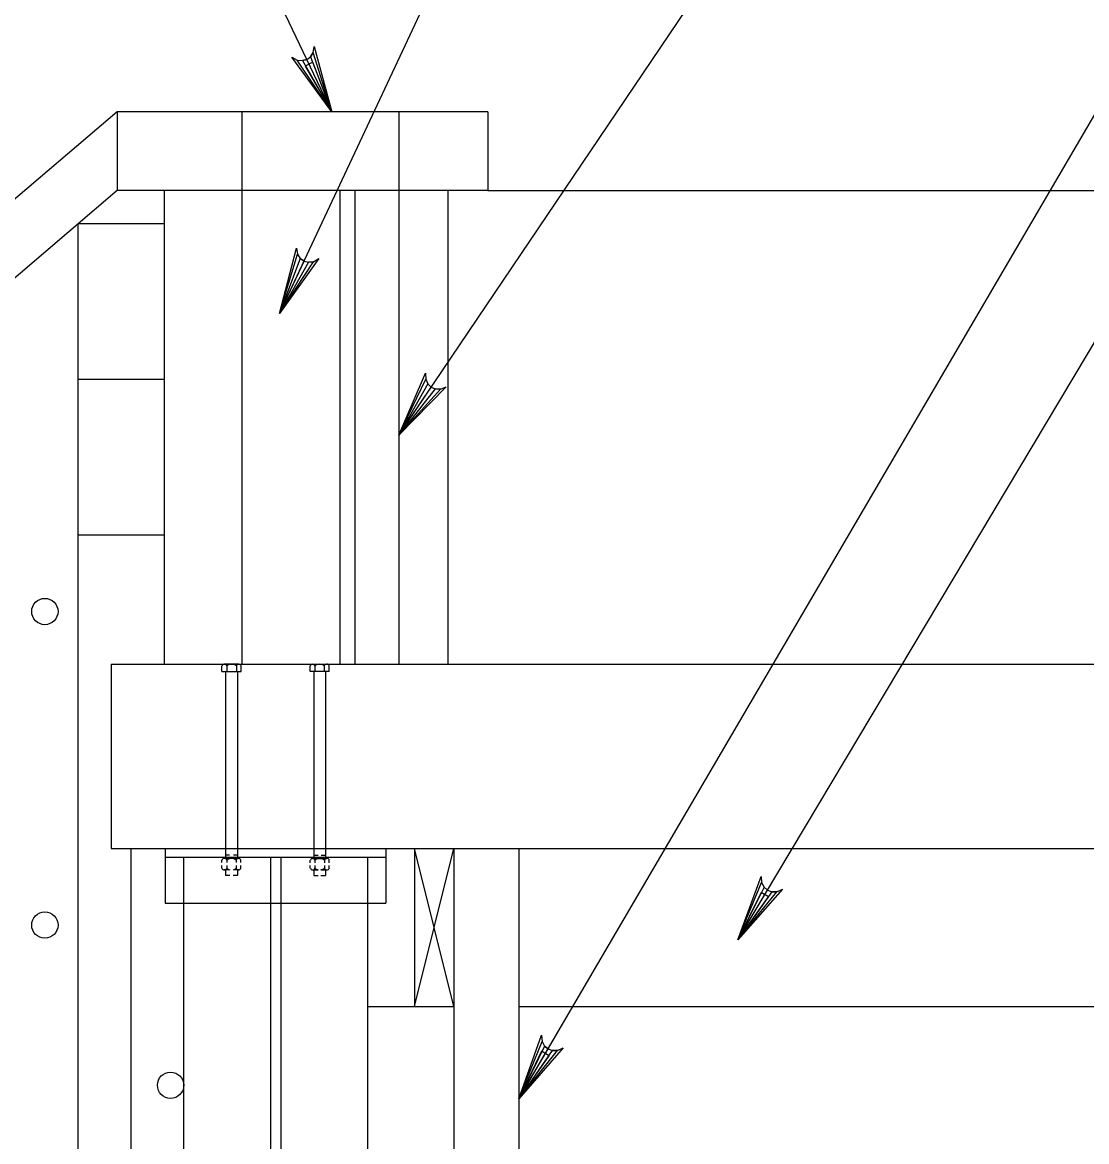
# Model space of a CAD drawing. Extents: x 635440 to 640306, y 296653 to 298484.
# Drawn here: x 639457.3 to 639517, y 296815 to 296877.8 of the extents above; entities that cross this region are included whole.
import ezdxf

# ---------------------------------------------------------------- set-up
doc = ezdxf.new("R2010")
doc.units = 0
for name, color, linetype in [('3', 7, 'Continuous'), ('4', 7, 'Continuous'), ('52', 7, 'Continuous'), ('8', 7, 'Continuous')]:
    doc.layers.add(name, color=color, linetype=linetype)

msp = doc.modelspace()

# ---------------------------------------------------------------- linework, layer by layer
at = {"layer": '3'}
for p, q in [((639462.59, 296872.79), (639401.87, 296821.023)), ((639483.376, 296872.79), (639462.59, 296872.79)), ((639462.59, 296872.79), (639462.59, 296868.36)), ((639469.574, 296872.79), (639469.574, 296868.36)), ((639478.382, 296872.79), (639478.382, 296841.786)), ((639483.376, 296872.79), (639483.376, 296868.36)), ((639462.59, 296868.36), (639401.87, 296816.593)), ((639483.376, 296868.36), (639462.59, 296868.36)), ((639465.227, 296868.36), (639465.227, 296841.786)), ((639469.574, 296868.36), (639469.574, 296841.786)), ((639475.078, 296868.36), (639475.078, 296841.786)), ((639475.926, 296868.36), (639475.926, 296841.786)), ((639481.134, 296868.36), (639481.134, 296841.786)), ((639483.376, 296868.36), (639618.976, 296868.36)), ((639460.388, 296866.508), (639465.227, 296866.508)), ((639460.388, 296866.483), (639460.388, 296788.748)), ((639460.388, 296857.774), (639465.227, 296857.774)), ((639460.388, 296849.043), (639465.227, 296849.043)), ((639462.248, 296841.786), (639618.976, 296841.786)), ((639462.248, 296841.786), (639462.248, 296831.45)), ((639469.409, 296841.786), (639468.601, 296841.786)), ((639468.646, 296841.782), (639468.646, 296841.782)), ((639468.661, 296841.782), (639468.661, 296841.782)), ((639468.676, 296841.782), (639468.676, 296841.782)), ((639468.684, 296841.767), (639468.684, 296841.767)), ((639468.692, 296841.782), (639468.692, 296841.782)), ((639468.698, 296841.767), (639468.698, 296841.767)), ((639468.705, 296841.782), (639468.705, 296841.782)), ((639468.705, 296841.753), (639468.705, 296841.753)), ((639468.713, 296841.767), (639468.713, 296841.767)), ((639468.721, 296841.782), (639468.721, 296841.782)), ((639468.721, 296841.753), (639468.721, 296841.753)), ((639468.728, 296841.767), (639468.728, 296841.767)), ((639468.728, 296841.738), (639468.728, 296841.738)), ((639468.736, 296841.782), (639468.736, 296841.782)), ((639468.736, 296841.753), (639468.736, 296841.753)), ((639468.736, 296841.724), (639468.736, 296841.724)), ((639468.742, 296841.767), (639468.742, 296841.767)), ((639468.742, 296841.738), (639468.742, 296841.738)), ((639468.742, 296841.709), (639468.742, 296841.709)), ((639468.751, 296841.782), (639468.751, 296841.782)), ((639468.751, 296841.753), (639468.751, 296841.753)), ((639468.751, 296841.724), (639468.751, 296841.724)), ((639468.757, 296841.767), (639468.757, 296841.767)), ((639468.757, 296841.738), (639468.757, 296841.738)), ((639468.757, 296841.709), (639468.757, 296841.709)), ((639468.765, 296841.782), (639468.765, 296841.782)), ((639468.765, 296841.753), (639468.765, 296841.753)), ((639468.765, 296841.724), (639468.765, 296841.724)), ((639468.773, 296841.767), (639468.773, 296841.767)), ((639468.773, 296841.738), (639468.773, 296841.738)), ((639468.78, 296841.782), (639468.78, 296841.782)), ((639468.78, 296841.753), (639468.78, 296841.753)), ((639468.78, 296841.724), (639468.78, 296841.724)), ((639468.786, 296841.767), (639468.786, 296841.767)), ((639468.786, 296841.738), (639468.786, 296841.738)), ((639468.794, 296841.782), (639468.794, 296841.782)), ((639468.794, 296841.753), (639468.794, 296841.753)), ((639468.803, 296841.767), (639468.803, 296841.767)), ((639468.803, 296841.738), (639468.803, 296841.738)), ((639468.809, 296841.782), (639468.809, 296841.782)), ((639468.809, 296841.753), (639468.809, 296841.753)), ((639468.817, 296841.767), (639468.817, 296841.767)), ((639468.823, 296841.782), (639468.823, 296841.782)), ((639468.823, 296841.753), (639468.823, 296841.753)), ((639468.832, 296841.767), (639468.832, 296841.767)), ((639468.838, 296841.782), (639468.838, 296841.782)), ((639468.838, 296841.753), (639468.838, 296841.753)), ((639468.846, 296841.767), (639468.846, 296841.767)), ((639468.853, 296841.782), (639468.853, 296841.782)), ((639468.861, 296841.767), (639468.861, 296841.767)), ((639468.869, 296841.782), (639468.869, 296841.782)), ((639468.876, 296841.767), (639468.876, 296841.767)), ((639468.882, 296841.782), (639468.882, 296841.782)), ((639468.898, 296841.782), (639468.898, 296841.782)), ((639468.913, 296841.782), (639468.913, 296841.782)), ((639468.928, 296841.782), (639468.928, 296841.782)), ((639468.942, 296841.782), (639468.942, 296841.782)), ((639469.076, 296841.782), (639469.076, 296841.782)), ((639469.09, 296841.782), (639469.09, 296841.782)), ((639469.105, 296841.782), (639469.105, 296841.782)), ((639469.119, 296841.782), (639469.119, 296841.782)), ((639469.134, 296841.782), (639469.134, 296841.782)), ((639469.14, 296841.767), (639469.14, 296841.767)), ((639469.148, 296841.782), (639469.148, 296841.782)), ((639469.157, 296841.767), (639469.157, 296841.767)), ((639469.163, 296841.782), (639469.163, 296841.782)), ((639469.171, 296841.767), (639469.171, 296841.767)), ((639469.178, 296841.782), (639469.178, 296841.782)), ((639469.178, 296841.753), (639469.178, 296841.753)), ((639469.186, 296841.767), (639469.186, 296841.767)), ((639469.192, 296841.782), (639469.192, 296841.782)), ((639469.192, 296841.753), (639469.192, 296841.753)), ((639469.201, 296841.767), (639469.201, 296841.767)), ((639469.209, 296841.782), (639469.209, 296841.782)), ((639469.209, 296841.753), (639469.209, 296841.753)), ((639469.215, 296841.767), (639469.215, 296841.767)), ((639469.215, 296841.738), (639469.215, 296841.738)), ((639469.223, 296841.782), (639469.223, 296841.782)), ((639469.223, 296841.753), (639469.223, 296841.753)), ((639469.23, 296841.767), (639469.23, 296841.767)), ((639469.23, 296841.738), (639469.23, 296841.738)), ((639469.238, 296841.782), (639469.238, 296841.782)), ((639469.238, 296841.753), (639469.238, 296841.753)), ((639469.238, 296841.724), (639469.238, 296841.724)), ((639469.244, 296841.767), (639469.244, 296841.767)), ((639469.244, 296841.738), (639469.244, 296841.738)), ((639469.253, 296841.782), (639469.253, 296841.782)), ((639469.253, 296841.753), (639469.253, 296841.753)), ((639469.253, 296841.724), (639469.253, 296841.724)), ((639469.259, 296841.767), (639469.259, 296841.767)), ((639469.259, 296841.738), (639469.259, 296841.738)), ((639469.259, 296841.709), (639469.259, 296841.709)), ((639469.267, 296841.782), (639469.267, 296841.782)), ((639469.267, 296841.753), (639469.267, 296841.753)), ((639469.267, 296841.724), (639469.267, 296841.724)), ((639469.273, 296841.767), (639469.273, 296841.767)), ((639469.273, 296841.738), (639469.273, 296841.738)), ((639469.273, 296841.709), (639469.273, 296841.709)), ((639469.278, 296841.767), (639469.278, 296841.767)), ((639469.278, 296841.738), (639469.278, 296841.738)), ((639469.278, 296841.709), (639469.278, 296841.709)), ((639469.284, 296841.782), (639469.284, 296841.782)), ((639469.284, 296841.753), (639469.284, 296841.753)), ((639469.284, 296841.724), (639469.284, 296841.724)), ((639469.29, 296841.738), (639469.29, 296841.738)), ((639469.292, 296841.767), (639469.292, 296841.767)), ((639469.298, 296841.782), (639469.298, 296841.782)), ((639469.298, 296841.753), (639469.298, 296841.753)), ((639469.307, 296841.767), (639469.307, 296841.767)), ((639469.313, 296841.782), (639469.313, 296841.782)), ((639469.313, 296841.753), (639469.313, 296841.753)), ((639469.321, 296841.767), (639469.321, 296841.767)), ((639469.328, 296841.782), (639469.328, 296841.782)), ((639469.336, 296841.767), (639469.336, 296841.767)), ((639469.342, 296841.782), (639469.342, 296841.782)), ((639469.359, 296841.782), (639469.359, 296841.782)), ((639469.374, 296841.782), (639469.374, 296841.782)), ((639473.538, 296841.786), (639474.347, 296841.786)), ((639473.574, 296841.782), (639473.574, 296841.782)), ((639473.588, 296841.782), (639473.588, 296841.782)), ((639473.603, 296841.782), (639473.603, 296841.782)), ((639473.611, 296841.767), (639473.611, 296841.767)), ((639473.62, 296841.782), (639473.62, 296841.782)), ((639473.626, 296841.767), (639473.626, 296841.767)), ((639473.632, 296841.782), (639473.632, 296841.782)), ((639473.632, 296841.753), (639473.632, 296841.753)), ((639473.64, 296841.767), (639473.64, 296841.767)), ((639473.649, 296841.782), (639473.649, 296841.782)), ((639473.649, 296841.753), (639473.649, 296841.753)), ((639473.655, 296841.767), (639473.655, 296841.767)), ((639473.655, 296841.738), (639473.655, 296841.738)), ((639473.663, 296841.782), (639473.663, 296841.782)), ((639473.663, 296841.753), (639473.663, 296841.753)), ((639473.663, 296841.724), (639473.663, 296841.724)), ((639473.67, 296841.767), (639473.67, 296841.767)), ((639473.67, 296841.738), (639473.67, 296841.738)), ((639473.67, 296841.709), (639473.67, 296841.709)), ((639473.674, 296841.767), (639473.674, 296841.767)), ((639473.674, 296841.738), (639473.674, 296841.738)), ((639473.674, 296841.709), (639473.674, 296841.709)), ((639473.68, 296841.782), (639473.68, 296841.782)), ((639473.68, 296841.753), (639473.68, 296841.753)), ((639473.68, 296841.724), (639473.68, 296841.724)), ((639473.688, 296841.767), (639473.688, 296841.767)), ((639473.688, 296841.738), (639473.688, 296841.738)), ((639473.688, 296841.709), (639473.688, 296841.709)), ((639473.695, 296841.782), (639473.695, 296841.782)), ((639473.695, 296841.753), (639473.695, 296841.753)), ((639473.695, 296841.724), (639473.695, 296841.724)), ((639473.703, 296841.767), (639473.703, 296841.767)), ((639473.703, 296841.738), (639473.703, 296841.738)), ((639473.709, 296841.782), (639473.709, 296841.782)), ((639473.709, 296841.753), (639473.709, 296841.753)), ((639473.709, 296841.724), (639473.709, 296841.724)), ((639473.717, 296841.767), (639473.717, 296841.767)), ((639473.717, 296841.738), (639473.717, 296841.738)), ((639473.724, 296841.782), (639473.724, 296841.782)), ((639473.724, 296841.753), (639473.724, 296841.753)), ((639473.732, 296841.767), (639473.732, 296841.767)), ((639473.732, 296841.738), (639473.732, 296841.738)), ((639473.738, 296841.782), (639473.738, 296841.782)), ((639473.738, 296841.753), (639473.738, 296841.753)), ((639473.747, 296841.767), (639473.747, 296841.767)), ((639473.753, 296841.782), (639473.753, 296841.782)), ((639473.753, 296841.753), (639473.753, 296841.753)), ((639473.761, 296841.767), (639473.761, 296841.767)), ((639473.77, 296841.782), (639473.77, 296841.782)), ((639473.77, 296841.753), (639473.77, 296841.753)), ((639473.776, 296841.767), (639473.776, 296841.767)), ((639473.782, 296841.782), (639473.782, 296841.782)), ((639473.79, 296841.767), (639473.79, 296841.767)), ((639473.799, 296841.782), (639473.799, 296841.782)), ((639473.805, 296841.767), (639473.805, 296841.767)), ((639473.813, 296841.782), (639473.813, 296841.782)), ((639473.828, 296841.782), (639473.828, 296841.782)), ((639473.842, 296841.782), (639473.842, 296841.782)), ((639473.857, 296841.782), (639473.857, 296841.782)), ((639473.872, 296841.782), (639473.872, 296841.782)), ((639474.005, 296841.782), (639474.005, 296841.782)), ((639474.02, 296841.782), (639474.02, 296841.782)), ((639474.034, 296841.782), (639474.034, 296841.782)), ((639474.049, 296841.782), (639474.049, 296841.782)), ((639474.063, 296841.782), (639474.063, 296841.782)), ((639474.072, 296841.767), (639474.072, 296841.767)), ((639474.078, 296841.782), (639474.078, 296841.782)), ((639474.086, 296841.767), (639474.086, 296841.767)), ((639474.092, 296841.782), (639474.092, 296841.782)), ((639474.101, 296841.767), (639474.101, 296841.767)), ((639474.109, 296841.782), (639474.109, 296841.782)), ((639474.109, 296841.753), (639474.109, 296841.753)), ((639474.115, 296841.767), (639474.115, 296841.767)), ((639474.124, 296841.782), (639474.124, 296841.782)), ((639474.124, 296841.753), (639474.124, 296841.753)), ((639474.13, 296841.767), (639474.13, 296841.767)), ((639474.138, 296841.782), (639474.138, 296841.782)), ((639474.138, 296841.753), (639474.138, 296841.753)), ((639474.145, 296841.767), (639474.145, 296841.767)), ((639474.145, 296841.738), (639474.145, 296841.738)), ((639474.153, 296841.782), (639474.153, 296841.782)), ((639474.153, 296841.753), (639474.153, 296841.753)), ((639474.161, 296841.767), (639474.161, 296841.767)), ((639474.161, 296841.738), (639474.161, 296841.738)), ((639474.167, 296841.782), (639474.167, 296841.782)), ((639474.167, 296841.753), (639474.167, 296841.753)), ((639474.167, 296841.724), (639474.167, 296841.724)), ((639474.174, 296841.767), (639474.174, 296841.767)), ((639474.174, 296841.738), (639474.174, 296841.738)), ((639474.182, 296841.782), (639474.182, 296841.782)), ((639474.182, 296841.753), (639474.182, 296841.753)), ((639474.182, 296841.724), (639474.182, 296841.724)), ((639474.19, 296841.767), (639474.19, 296841.767)), ((639474.19, 296841.738), (639474.19, 296841.738)), ((639474.19, 296841.709), (639474.19, 296841.709)), ((639474.197, 296841.782), (639474.197, 296841.782)), ((639474.197, 296841.753), (639474.197, 296841.753)), ((639474.197, 296841.724), (639474.197, 296841.724)), ((639474.205, 296841.767), (639474.205, 296841.767)), ((639474.205, 296841.738), (639474.205, 296841.738)), ((639474.205, 296841.709), (639474.205, 296841.709)), ((639474.211, 296841.782), (639474.211, 296841.782)), ((639474.211, 296841.753), (639474.211, 296841.753)), ((639474.211, 296841.724), (639474.211, 296841.724)), ((639474.217, 296841.738), (639474.217, 296841.738)), ((639474.22, 296841.767), (639474.22, 296841.767)), ((639474.226, 296841.782), (639474.226, 296841.782)), ((639474.226, 296841.753), (639474.226, 296841.753)), ((639474.234, 296841.767), (639474.234, 296841.767)), ((639474.24, 296841.782), (639474.24, 296841.782)), ((639474.24, 296841.753), (639474.24, 296841.753)), ((639474.249, 296841.767), (639474.249, 296841.767)), ((639474.255, 296841.782), (639474.255, 296841.782)), ((639474.263, 296841.767), (639474.263, 296841.767)), ((639474.27, 296841.782), (639474.27, 296841.782)), ((639474.286, 296841.782), (639474.286, 296841.782)), ((639474.301, 296841.782), (639474.301, 296841.782)), ((639468.467, 296841.388), (639468.467, 296841.692)), ((639468.467, 296841.388), (639469.534, 296841.388)), ((639468.673, 296841.388), (639468.673, 296830.892)), ((639468.744, 296841.692), (639468.744, 296841.388)), ((639469.276, 296841.692), (639469.276, 296841.388)), ((639469.328, 296841.388), (639469.328, 296830.892)), ((639469.534, 296841.388), (639469.534, 296841.692)), ((639473.413, 296841.388), (639473.413, 296841.692)), ((639474.48, 296841.388), (639473.413, 296841.388)), ((639473.62, 296841.388), (639473.62, 296830.892)), ((639473.672, 296841.692), (639473.672, 296841.388)), ((639474.203, 296841.692), (639474.203, 296841.388)), ((639474.274, 296841.388), (639474.274, 296830.892)), ((639474.48, 296841.388), (639474.48, 296841.692)), ((639462.248, 296831.45), (639618.976, 296831.45)), ((639463.354, 296831.45), (639463.354, 296751.722)), ((639465.284, 296831.45), (639465.284, 296828.375)), ((639468.894, 296831.073), (639468.671, 296831.073)), ((639469.328, 296831.073), (639469.12, 296831.073)), ((639473.617, 296831.073), (639473.855, 296831.073)), ((639474.035, 296831.073), (639474.274, 296831.073)), ((639477.663, 296831.45), (639477.663, 296828.375)), ((639479.261, 296831.45), (639479.261, 296822.591)), ((639481.476, 296822.591), (639479.261, 296831.45)), ((639479.261, 296822.591), (639481.476, 296831.45)), ((639481.476, 296831.45), (639481.476, 296822.591)), ((639481.476, 296831.45), (639481.476, 296784.629)), ((639485.114, 296831.45), (639485.114, 296784.629)), ((639468.457, 296830.665), (639468.457, 296830.798)), ((639468.457, 296830.34), (639468.457, 296830.496)), ((639469.401, 296830.892), (639468.59, 296830.892)), ((639468.734, 296830.798), (639468.734, 296830.665)), ((639468.734, 296830.496), (639468.734, 296830.34)), ((639469.267, 296830.798), (639469.267, 296830.665)), ((639469.267, 296830.496), (639469.267, 296830.34)), ((639469.524, 296830.665), (639469.524, 296830.798)), ((639469.524, 296830.34), (639469.524, 296830.496)), ((639473.422, 296830.65), (639473.422, 296830.798)), ((639473.422, 296830.34), (639473.422, 296830.498)), ((639473.547, 296830.892), (639474.355, 296830.892)), ((639473.68, 296830.798), (639473.68, 296830.65)), ((639473.68, 296830.498), (639473.68, 296830.34)), ((639474.213, 296830.798), (639474.213, 296830.65)), ((639474.213, 296830.498), (639474.213, 296830.34)), ((639474.488, 296830.65), (639474.488, 296830.798)), ((639474.488, 296830.34), (639474.488, 296830.498)), ((639468.867, 296830.246), (639468.59, 296830.246)), ((639468.671, 296830.246), (639468.671, 296829.925)), ((639468.909, 296829.925), (639468.671, 296829.925)), ((639469.328, 296829.925), (639469.089, 296829.925)), ((639469.401, 296830.246), (639469.131, 296830.246)), ((639469.328, 296830.246), (639469.328, 296829.925)), ((639473.547, 296830.246), (639473.855, 296830.246)), ((639473.617, 296830.246), (639473.617, 296829.925)), ((639473.617, 296829.925), (639473.855, 296829.925)), ((639474.005, 296830.246), (639474.355, 296830.246)), ((639474.005, 296829.925), (639474.274, 296829.925)), ((639474.274, 296830.246), (639474.274, 296829.925)), ((639465.284, 296828.375), (639477.663, 296828.375)), ((639466.309, 296828.375), (639466.309, 296786.034)), ((639476.638, 296828.375), (639476.638, 296784.629)), ((639476.638, 296822.591), (639481.476, 296822.591)), ((639485.114, 296822.591), (639519.461, 296822.591))]:
    msp.add_line(p, q, dxfattribs=at)
for centre in [(639458.531, 296844.743), (639458.531, 296827.151), (639465.583, 296818.162)]:
    msp.add_circle(centre, 0.738, dxfattribs=at)
for centre, radius, start, end in [((639468.606, 296841.639), 0.148, 88.17294, 158.71305), ((639468.606, 296841.639), 0.148, 21.28694, 88.17294), ((639469.011, 296841.363), 0.424, 51.05, 128.95), ((639469.406, 296841.652), 0.135, 17.45181, 162.54819), ((639473.543, 296841.652), 0.135, 17.45181, 162.54819), ((639473.938, 296841.363), 0.424, 51.05, 128.95), ((639474.342, 296841.639), 0.148, 91.82706, 158.71306), ((639474.342, 296841.639), 0.148, 21.28694, 91.82706), ((639468.596, 296830.744), 0.148, 88.17294, 158.71305), ((639468.596, 296830.744), 0.148, 21.28694, 88.17294), ((639469.001, 296830.468), 0.424, 51.05, 128.95), ((639469.396, 296830.757), 0.135, 17.45181, 162.54819), ((639473.552, 296830.757), 0.135, 17.45181, 162.54819), ((639473.947, 296830.468), 0.424, 51.05, 128.95), ((639474.351, 296830.744), 0.148, 91.82706, 158.71306), ((639474.351, 296830.744), 0.148, 21.28694, 91.82706), ((639468.596, 296830.394), 0.148, 201.28694, 271.82706), ((639468.596, 296830.394), 0.148, 271.82706, 338.71306), ((639469.001, 296830.67), 0.424, 231.05, 256.0077), ((639469.001, 296830.67), 0.424, 284.34274, 308.95), ((639469.396, 296830.381), 0.135, 197.45181, 342.54819), ((639473.552, 296830.381), 0.135, 197.45181, 342.54819), ((639473.947, 296830.67), 0.424, 231.05, 257.49177), ((639473.947, 296830.67), 0.424, 277.88621, 308.95), ((639474.351, 296830.394), 0.148, 201.28694, 268.17294), ((639474.351, 296830.394), 0.148, 268.17294, 338.71305)]:
    msp.add_arc(centre, radius, start, end, dxfattribs=at)
at = {"layer": '4'}
for points in [[(639471.69, 296861.464), (639490.991, 296902.651)], [(639478.382, 296854.643), (639499.933, 296886.574)], [(639474.62, 296872.79), (639468.623, 296885.376)], [(639474.62, 296872.79), (639472.384, 296875.854), (639472.688, 296875.681), (639472.978, 296875.654), (639473.222, 296875.723), (639473.43, 296875.871), (639473.59, 296876.111), (639473.647, 296876.456), (639474.62, 296872.79), (639473.59, 296876.111), (639473.43, 296875.871), (639474.62, 296872.79), (639473.222, 296875.723), (639472.978, 296875.654), (639474.62, 296872.79), (639472.688, 296875.681)], [(639485.114, 296817.398), (639518.909, 296875.165)], [(639471.69, 296861.464), (639472.64, 296865.137), (639472.699, 296864.791), (639472.861, 296864.552), (639473.07, 296864.408), (639473.313, 296864.339), (639473.603, 296864.368), (639473.905, 296864.543), (639471.69, 296861.464), (639473.603, 296864.368), (639473.313, 296864.339), (639471.69, 296861.464), (639473.07, 296864.408), (639472.861, 296864.552), (639471.69, 296861.464), (639472.699, 296864.791)], [(639497.404, 296826.323), (639519.263, 296862.945)], [(639497.404, 296826.323), (639498.714, 296829.883), (639498.737, 296829.533), (639498.877, 296829.279), (639499.071, 296829.115), (639499.306, 296829.023), (639499.598, 296829.021), (639499.914, 296829.167), (639497.404, 296826.323), (639499.598, 296829.021), (639499.306, 296829.023), (639497.404, 296826.323), (639499.071, 296829.115), (639498.877, 296829.279), (639497.404, 296826.323), (639498.737, 296829.533)], [(639485.114, 296817.398), (639486.393, 296820.969), (639486.42, 296820.621), (639486.562, 296820.366), (639486.756, 296820.204), (639486.993, 296820.114), (639487.283, 296820.114), (639487.599, 296820.262), (639485.114, 296817.398), (639487.283, 296820.114), (639486.993, 296820.114), (639485.114, 296817.398), (639486.756, 296820.204), (639486.562, 296820.366), (639485.114, 296817.398), (639486.42, 296820.621)]]:
    msp.add_lwpolyline(points, dxfattribs=at)
for points in [[(639474.62, 296872.79), (639473.572, 296875.563), (639473.128, 296875.35)], [(639497.404, 296826.323), (639499.129, 296828.731), (639498.706, 296828.983)], [(639485.114, 296817.398), (639486.818, 296819.823), (639486.393, 296820.071)]]:
    msp.add_lwpolyline(points, close=True, dxfattribs=at)
at = {"layer": '52'}
msp.add_lwpolyline([(639478.382, 296854.643), (639479.889, 296858.124), (639479.893, 296857.774), (639480.018, 296857.512), (639480.201, 296857.337), (639480.432, 296857.233), (639480.722, 296857.216), (639481.047, 296857.343), (639478.382, 296854.643), (639480.722, 296857.216), (639480.432, 296857.233), (639478.382, 296854.643), (639480.201, 296857.337), (639480.018, 296857.512), (639478.382, 296854.643), (639479.893, 296857.774)], dxfattribs=at)
at = {"layer": '8'}
for p, q in [((639465.284, 296830.959), (639477.663, 296830.959)), ((639466.309, 296830.959), (639466.309, 296828.375)), ((639471.18, 296830.959), (639471.18, 296740.092)), ((639471.772, 296830.959), (639471.772, 296739.721)), ((639476.638, 296830.959), (639476.638, 296828.375))]:
    msp.add_line(p, q, dxfattribs=at)

doc.saveas('drawing.dxf')
